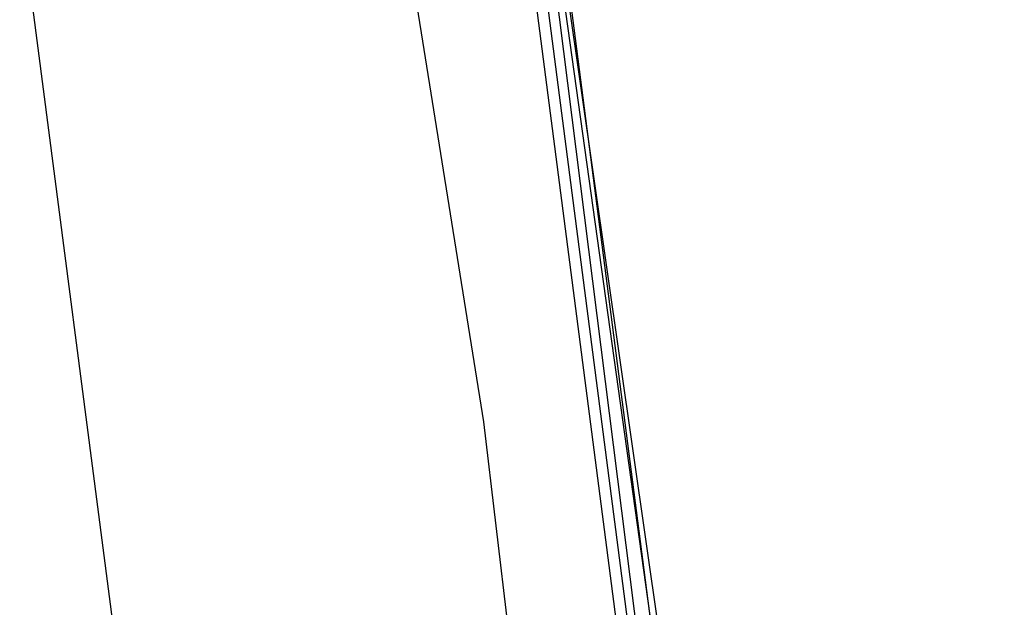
# Model space of a CAD drawing. Header units: feet. Extents: x -79 to 198, y -22 to 181.
# Tile 916 of 982: x 135.598 to 136.79, y 133.838 to 134.549. Entities that reach past the tile are written whole.
import ezdxf

# ---------------------------------------------------------------- set-up
doc = ezdxf.new("R2010")
doc.units = ezdxf.units.FT
doc.layers.add('A-AREA-UNIDAD', color=30, linetype='CONTINUOUS')
doc.layers.add('A-LINEA', color=7, linetype='CONTINUOUS')

msp = doc.modelspace()

# ---------------------------------------------------------------- linework, layer by layer
at = {"layer": 'A-AREA-UNIDAD'}
msp.add_lwpolyline([(137.088, 126.2044), (136.16, 134.0622), (134.688, 143.2533), (134.048, 143.2889), (134, 143.5378), (130.912, 144.9422), (130.4, 144.9422), (130.208, 145.2622), (127.168, 146.4889), (126.672, 146.4889), (126.64, 146.7022), (123.52, 147.8578), (122.88, 147.8933), (122.848, 148.0889), (115.808, 150.2578)], dxfattribs=at)
at = {"layer": 'A-LINEA'}
msp.add_line((135.6133, 134.5644), (136.0933, 130.8844), dxfattribs=at)
msp.add_line((135.6133, 134.5644), (136.0933, 130.8844), dxfattribs=at)
for points in [[(138.3067, 108.7111), (138.2133, 112.1778), (138.0667, 115.6578), (137.8533, 119.1244), (137.6, 122.5911), (137.28, 126.0578), (136.9067, 129.5244), (136.48, 132.9778), (136, 136.4178), (135.4667, 139.8578), (134.88, 143.2844)], [(138.3067, 108.7111), (138.2133, 112.1778), (138.0667, 115.6578), (137.8533, 119.1244), (137.6, 122.5911), (137.28, 126.0578), (136.9067, 129.5244), (136.48, 132.9778), (136, 136.4178), (135.4667, 139.8578), (134.88, 143.2844)], [(138.3467, 106.2578), (138.2933, 109.6444), (138.1733, 113.0311), (138.0267, 116.4044), (137.8133, 119.7778), (137.5467, 123.1511), (137.2267, 126.5244), (136.8667, 129.8844), (136.4533, 133.2444), (135.9733, 136.5911), (135.4533, 139.9378), (134.88, 143.2711)], [(138.3467, 106.2578), (138.2933, 109.6444), (138.1733, 113.0311), (138.0267, 116.4044), (137.8133, 119.7778), (137.5467, 123.1511), (137.2267, 126.5244), (136.8667, 129.8844), (136.4533, 133.2444), (135.9733, 136.5911), (135.4533, 139.9378), (134.88, 143.2711)], [(136.24, 134.7644), (136.7467, 130.8444), (136.7333, 130.8444), (136.72, 130.8444), (136.2267, 134.7511), (136.2267, 134.7644), (136.24, 134.7644)], [(136.24, 134.7644), (136.7467, 130.8444), (136.7333, 130.8444), (136.72, 130.8444), (136.2267, 134.7511), (136.2267, 134.7644), (136.24, 134.7644)], [(136.2133, 134.7511), (136.72, 130.8444), (136.7067, 130.8444), (136.2, 134.7511), (136.2133, 134.7511)], [(136.2133, 134.7511), (136.72, 130.8444), (136.7067, 130.8444), (136.2, 134.7511), (136.2133, 134.7511)]]:
    msp.add_lwpolyline(points, dxfattribs=at)

doc.saveas('drawing.dxf')
